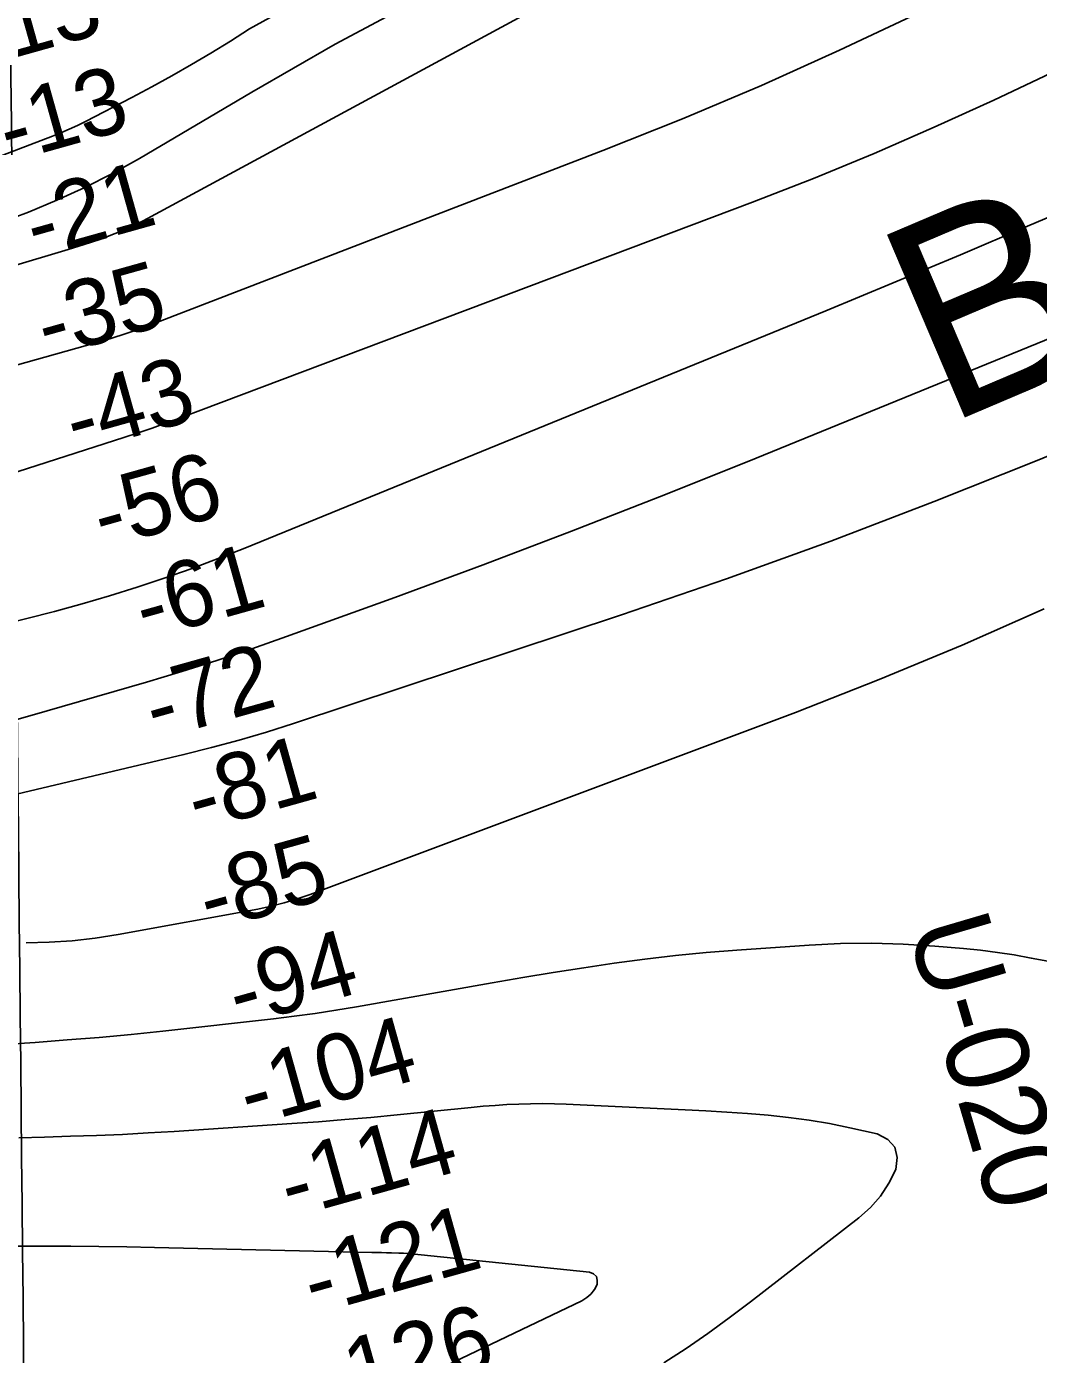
# Model space of a CAD drawing. Extents: x 3625074 to 3663148, y 511451 to 537151.
# Drawn here: x 3639844 to 3640863, y 519181 to 520518 of the extents above; entities that cross this region are included whole.
import ezdxf

# ---------------------------------------------------------------- set-up
doc = ezdxf.new("R2010")
doc.units = 0
for name, color, linetype in [('V-GRID-MAJR', 7, 'Continuous'), ('V-RIVR-IDEN', 7, 'Continuous'), ('V-RIVR-RANG', 7, 'Continuous'), ('V-RIVR-RANG-IDEN', 7, 'Continuous'), ('V-TOPO-DPTH', 7, 'Continuous'), ('V-TOPO-MAJR', 7, 'Continuous'), ('V-TOPO-MINR', 7, 'Continuous')]:
    doc.layers.add(name, color=color, linetype=linetype)

msp = doc.modelspace()

# ---------------------------------------------------------------- linework, layer by layer
at = {"layer": 'V-GRID-MAJR'}
msp.add_spline([(3639863.3, 516966), (3639803.4, 523023.6), (3639743.5, 529084.3), (3639717.7, 531688.3)], degree=3, dxfattribs=at)
at = {"layer": 'V-TOPO-DPTH'}
for points in [[(3640780.9, 520834.1), (3640154.9, 520500.4), (3640071.2, 520451.9), (3639958, 520385.3), (3639930.8, 520370.2), (3639903.2, 520356), (3639874.9, 520343.2), (3639846.2, 520331.2), (3639817.1, 520320.4)], [(3640780.9, 520834.1), (3640154.9, 520500.4), (3640071.2, 520451.9), (3639958, 520385.3), (3639930.8, 520370.2), (3639903.2, 520356), (3639874.9, 520343.2), (3639846.2, 520331.2), (3639817.1, 520320.4)], [(3638342, 519946.3), (3638438.3, 519952.8), (3638534.5, 519961.2), (3638630.3, 519972.2), (3638726, 519985.1), (3638928.6, 520015.3), (3638930.1, 520015.5), (3638931.5, 520015.8), (3638934.4, 520016.4), (3639000.1, 520032.3), (3639034.3, 520040.8), (3639068.4, 520049.8), (3639102.4, 520059.2), (3639136.2, 520069), (3639886.3, 520293.5), (3639902.3, 520298.5), (3639918.1, 520303.8), (3639933.7, 520309.7), (3639949.3, 520315.8), (3640824.1, 520789)], [(3638342, 519946.3), (3638438.3, 519952.8), (3638534.5, 519961.2), (3638630.3, 519972.2), (3638726, 519985.1), (3638928.6, 520015.3), (3638930.1, 520015.5), (3638931.5, 520015.8), (3638934.4, 520016.4), (3639000.1, 520032.3), (3639034.3, 520040.8), (3639068.4, 520049.8), (3639102.4, 520059.2), (3639136.2, 520069), (3639886.3, 520293.5), (3639902.3, 520298.5), (3639918.1, 520303.8), (3639933.7, 520309.7), (3639949.3, 520315.8), (3640824.1, 520789)], [(3640740.6, 520531), (3640662.6, 520494.2), (3640584, 520458.7), (3640504.5, 520425.3), (3640424.5, 520393.2), (3639974.5, 520219.6), (3639959.6, 520214.1), (3639944.5, 520208.9), (3639929.3, 520204), (3639914, 520199.5), (3639241.3, 520010.7)], [(3639241.3, 520010.7), (3639914, 520199.5), (3639929.3, 520204), (3639944.5, 520208.9), (3639959.6, 520214.1), (3639974.5, 520219.6), (3640424.5, 520393.2), (3640504.5, 520425.3), (3640584, 520458.7), (3640662.6, 520494.2), (3640740.6, 520531)]]:
    msp.add_lwpolyline(points, dxfattribs=at)
at = {"layer": 'V-TOPO-MAJR'}
for points in [[(3640875.3, 520471), (3640818.1, 520444), (3640758, 520416.6), (3640697.5, 520390.2), (3640636.4, 520365.2), (3640575, 520341.2), (3639999.4, 520124.1), (3639985.2, 520118.9), (3639970.9, 520113.8), (3639956.6, 520108.9), (3639942.3, 520104.1), (3639786.5, 520054.1)], [(3640872.5, 519576.9), (3640855.6, 519580.1), (3640838.6, 519583.2), (3640821.6, 519585.8), (3640804.6, 519587.9), (3640787.4, 519589.7), (3640758.6, 519592.2), (3640726.9, 519594.2), (3640695.3, 519595.2), (3640663.7, 519594.7), (3640632, 519593.2), (3640559.4, 519588.2), (3640528.5, 519585.7), (3640497.5, 519582.7), (3640466.7, 519579), (3640435.9, 519574.9), (3640405.2, 519570.3), (3640374.5, 519565.5), (3640343.9, 519560.5), (3640313.2, 519555.2), (3640176.6, 519531.1), (3640155.7, 519527.6), (3640134.8, 519524.4), (3640113.9, 519521.6), (3640092.9, 519519), (3639981.7, 519506.6), (3639949.6, 519503.2), (3639917.5, 519500.2), (3639885.4, 519497.6), (3639853.2, 519495.2), (3639821.1, 519493.2)]]:
    msp.add_lwpolyline(points, dxfattribs=at)
at = {"layer": 'V-TOPO-MINR'}
for points in [[(3640747.3, 520889), (3640068.8, 520515.7), (3640049.5, 520503.4), (3640030, 520491.4), (3640010.3, 520479.8), (3639990.5, 520468.4), (3639970.5, 520457.4), (3639950.3, 520446.7), (3639903.6, 520422.5), (3639895.5, 520418.5), (3639887.3, 520414.6), (3639879, 520411.1), (3639870.6, 520407.7), (3639594.8, 520302.3)], [(3640780.9, 520834.1), (3640154.9, 520500.4), (3640071.2, 520451.9), (3639958, 520385.3), (3639930.8, 520370.2), (3639903.2, 520356), (3639874.9, 520343.2), (3639846.2, 520331.2), (3639817.1, 520320.4)], [(3640740.6, 520531), (3640662.6, 520494.2), (3640584, 520458.7), (3640504.5, 520425.3), (3640424.5, 520393.2), (3639974.5, 520219.6), (3639959.6, 520214.1), (3639944.5, 520208.9), (3639929.3, 520204), (3639914, 520199.5), (3639241.3, 520010.7)], [(3640983.3, 520372.9), (3640851.9, 520316.9), (3640784.3, 520288.3), (3640716.6, 520259.9), (3640648.8, 520231.8), (3640580.9, 520203.9), (3640064.1, 519992.9), (3640037.3, 519982.3), (3640010.2, 519972.1), (3639983, 519962.5), (3639955.6, 519953.4), (3639928, 519944.8), (3639900.3, 519936.7), (3639872.5, 519929.1), (3639844.5, 519921.9), (3638997.7, 519713.4)], [(3641011.4, 520259.9), (3640569.6, 520079.8), (3640481.4, 520044.4), (3640393, 520009.8), (3640304.1, 519976.2), (3640215, 519943.3), (3640105.9, 519903.8), (3640071, 519891.5), (3640036, 519879.7), (3640000.7, 519868.6), (3639965.2, 519857.9), (3639847.8, 519823.9), (3639753.4, 519797.4)], [(3641042.6, 520155.6), (3640861.7, 520081.1), (3640758, 520039.7), (3640653.8, 519999.8), (3640548.8, 519962), (3640443.2, 519925.8), (3640113.1, 519816.3), (3640085.8, 519807.6), (3640058.3, 519799.4), (3640030.6, 519792), (3640002.8, 519785), (3639478.7, 519660.9)], [(3639843.9, 519595.3), (3639867.2, 519596), (3639890.4, 519597.6), (3639913.5, 519600.3), (3639936.5, 519603.9), (3640077.2, 519629.5), (3640090.6, 519632.3), (3640103.8, 519635.6), (3640116.9, 519639.6), (3640129.8, 519644), (3640618.3, 519827.5), (3640702.6, 519860.5), (3640786.2, 519895.1), (3640868.8, 519931.9)], [(3640363.7, 519433.5), (3640351.7, 519433.4), (3640339.8, 519433.1), (3640327.8, 519432.5), (3640315.9, 519431.8), (3640303.9, 519430.9), (3640292, 519429.8), (3640217.5, 519422.3), (3640191, 519419.7), (3640164.6, 519417.4), (3640138.1, 519415.3), (3640111.5, 519413.4), (3639992.9, 519405.6), (3639966.8, 519404), (3639940.8, 519402.6), (3639914.7, 519401.6), (3639888.6, 519400.7), (3639862.5, 519399.9), (3639836.5, 519399)], [(3640486, 519172.5), (3640508.2, 519187.1), (3640530.2, 519202.1), (3640551.7, 519217.8), (3640573, 519233.8), (3640682.2, 519318.5), (3640693.7, 519329), (3640704, 519340.5), (3640712.3, 519353.4), (3640719.4, 519367.2), (3640720.6, 519379.3), (3640718.5, 519389.6), (3640711.3, 519397.3), (3640700.7, 519403.2), (3640673, 519409.3), (3640652.6, 519413.4), (3640632, 519416.9), (3640611.4, 519419.7), (3640590.7, 519421.9), (3640569.9, 519423.6), (3640549.1, 519425.1), (3640528.2, 519426.4), (3640507.4, 519427.4), (3640387.6, 519432.9), (3640375.7, 519433.3), (3640363.7, 519433.5)], [(3640412.5, 519241.8), (3640415.9, 519246.3), (3640418.6, 519251.4), (3640418.9, 519255.8), (3640418, 519259.5), (3640415.2, 519262), (3640411.1, 519263.8), (3640228.5, 519282.6), (3640223.8, 519282.9), (3640219.1, 519283.1), (3640211.6, 519283.3), (3640206.6, 519283.4), (3640201.7, 519283.5), (3640196.7, 519283.6), (3640191.8, 519283.7), (3639973.3, 519288.8), (3639945.2, 519289.3), (3639917, 519289.8), (3639888.8, 519290), (3639860.7, 519290), (3639832.5, 519289.9)], [(3638261.2, 518706.8), (3639099.1, 518915), (3639107.4, 518916.2), (3639115.8, 518917.5), (3639124, 518918.9), (3639132.3, 518920.5), (3639675.2, 519027.4), (3639769.3, 519046.6), (3639863.3, 519066.6), (3639957, 519087.9), (3640050.5, 519110), (3640213.5, 519149.7), (3640225.2, 519153), (3640236.8, 519156.7), (3640248.1, 519161.2), (3640259.3, 519166.1), (3640403.4, 519235.1), (3640408.3, 519238.2), (3640412.5, 519241.8)]]:
    msp.add_lwpolyline(points, dxfattribs=at)

# ---------------------------------------------------------------- texts
at = {"layer": 'V-RIVR-IDEN'}
msp.add_text('B', height=200, rotation=23.0477, dxfattribs=at).set_placement((3640768.6, 520115.8))
at = {"layer": 'V-RIVR-RANG'}
for s, p in [('-13', (3639799.7, 520477.4)), ('-13', (3639826.4, 520381.1)), ('-21', (3639853.5, 520284.8)), ('-35', (3639864.7, 520184.1)), ('-43', (3639893.5, 520088.3)), ('-56', (3639921.3, 519992.2)), ('-61', (3639963.6, 519900.2)), ('-72', (3639973.8, 519799.3)), ('-81', (3640016.1, 519707.2)), ('-85', (3640027.9, 519606.7)), ('-94', (3640057.5, 519511.1)), ('-104', (3640068.5, 519410.4)), ('-114', (3640109.5, 519318)), ('-121', (3640133.2, 519220.8)), ('-126', (3640146.5, 519120.7))]:
    msp.add_text(s, height=67, rotation=15.6699, dxfattribs=at).set_placement(p)
at = {"layer": 'V-RIVR-RANG-IDEN'}
msp.add_text('U-020', height=83, rotation=286.4283, dxfattribs=at).set_placement((3640730.4, 519610.2))

doc.saveas('drawing.dxf')
